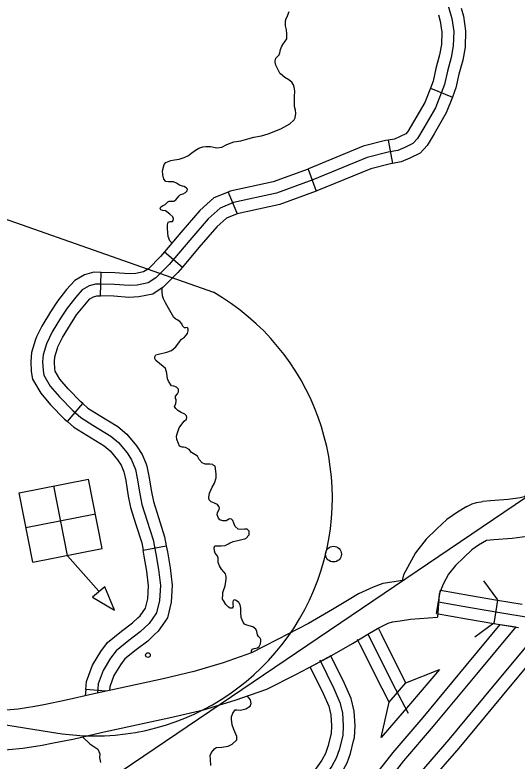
# Model space of a CAD drawing. Extents: x 22866 to 28196, y 1324810 to 1328105.
# Drawn here: x 24981.6 to 25058.2, y 1325901.4 to 1326015.3 of the extents above; entities that cross this region are included whole.
import ezdxf

# ---------------------------------------------------------------- set-up
doc = ezdxf.new("R2010")
doc.units = 0
for name, color, linetype in [('Level 10', 7, 'Continuous'), ('Level 19', 7, 'Continuous'), ('Level 31', 7, 'Continuous'), ('Level 32', 7, 'Continuous'), ('Level 35', 7, 'Continuous'), ('Level 38', 7, 'Continuous'), ('Level 42', 7, 'Continuous'), ('Level 56', 7, 'Continuous'), ('Level 57', 7, 'Continuous'), ('Level 63', 7, 'Continuous'), ('Page Text', 7, 'Continuous')]:
    doc.layers.add(name, color=color, linetype=linetype)

msp = doc.modelspace()

# ---------------------------------------------------------------- linework, layer by layer
at = {"layer": 'Level 10'}
for points in [[(25067.27, 1325950.95), (25064.63, 1325947.89), (25061.52, 1325944.01), (25060.44, 1325942.8), (25059.27, 1325941.73), (25058.67, 1325941.58), (25056.85, 1325941.35), (25054.16, 1325941.13), (25053.01, 1325941.02)], [(25071.91, 1325947.38), (25069.13, 1325944.11), (25066.16, 1325940.19), (25064.71, 1325938.57), (25063.1, 1325937.1), (25062.28, 1325936.47), (25061.29, 1325936.04), (25059.76, 1325935.67), (25057.48, 1325935.38), (25054.69, 1325935.15), (25053.56, 1325935.05)], [(25050.55, 1325940.24), (25051.38, 1325940.65), (25052, 1325940.86), (25053.01, 1325941.02)], [(25050.55, 1325940.24), (25049.11, 1325939.41), (25047.51, 1325938.28), (25045.97, 1325936.83), (25044.34, 1325935.29), (25042.73, 1325933.19), (25040.89, 1325929.81)], [(25053.56, 1325935.05), (25052.35, 1325934.35), (25051.31, 1325933.62), (25050.09, 1325932.47), (25048.81, 1325931.26), (25047.77, 1325929.91), (25046.94, 1325928.38), (25046.31, 1325926.86)], [(25040.89, 1325929.81), (25040.66, 1325928.95)], [(25040.66, 1325928.95), (25039.48, 1325928.76), (25037.73, 1325928.52), (25036.24, 1325927.97), (25034.04, 1325926.93), (25032.59, 1325926.05), (25030.06, 1325924.55), (25026.38, 1325922.42), (25021.68, 1325919.94), (25017.68, 1325917.91), (25013.36, 1325916.42), (25008.72, 1325915.02)], [(25046.31, 1325926.86), (25046.08, 1325923.38)], [(25010.38, 1325909.25), (25015.2, 1325910.71), (25020.02, 1325912.37), (25024.44, 1325914.61), (25029.28, 1325917.17), (25033.09, 1325919.37), (25035.69, 1325920.91), (25036.9, 1325921.64), (25038.56, 1325922.43), (25039.19, 1325922.66), (25040.36, 1325922.82), (25041.96, 1325923.08), (25046.08, 1325923.38)], [(25008.9, 1325915.07), (25004.21, 1325913.95), (24993.44, 1325911.63), (24989.43, 1325910.68), (24986, 1325910.01), (24984.65, 1325909.72), (24982.09, 1325909.35), (24977.82, 1325908.96), (24972.88, 1325908.49), (24967.27, 1325908.06), (24959.51, 1325907.43)], [(24959.99, 1325901.44), (24967.74, 1325902.08), (24973.4, 1325902.51), (24978.38, 1325902.99), (24982.78, 1325903.39), (24985.73, 1325903.81), (24987.22, 1325904.14), (24990.7, 1325904.81), (24994.77, 1325905.78), (25005.54, 1325908.09), (25010.38, 1325909.25)]]:
    msp.add_lwpolyline(points, dxfattribs=at)
at = {"layer": 'Level 19'}
for points in [[(25000.84, 1325857.1), (25010.19, 1325868.05), (25020.99, 1325880.91), (25023.12, 1325883.51), (25028.88, 1325890.32), (25035.05, 1325897.27), (25039.28, 1325902.73), (25043.86, 1325908.03), (25050.44, 1325915.97), (25055.65, 1325922.24), (25058, 1325921.87)], [(25058, 1325921.87), (25052, 1325914.66), (25045.42, 1325906.72), (25040.86, 1325901.44), (25036.62, 1325895.97), (25030.42, 1325888.98), (25024.69, 1325882.21), (25022.56, 1325879.61), (25011.75, 1325866.73), (25002.39, 1325855.78)], [(25063.81, 1325920.79), (25061.57, 1325921.28), (25054.41, 1325912.67), (25047.8, 1325904.7), (25043.28, 1325899.46), (25039.02, 1325893.98), (25032.78, 1325886.94), (25027.09, 1325880.21), (25024.97, 1325877.61), (25014.13, 1325864.72), (25004.76, 1325853.75)], [(25006.31, 1325852.43), (25015.69, 1325863.4), (25026.54, 1325876.31), (25028.66, 1325878.91), (25034.32, 1325885.6), (25040.59, 1325892.67), (25044.86, 1325898.17), (25049.36, 1325903.38), (25055.98, 1325911.37), (25063.81, 1325920.79)]]:
    msp.add_lwpolyline(points, dxfattribs=at)
at = {"layer": 'Level 31'}
for p, q in [((24994.67, 1325972.39), (24994.75, 1325975.99)), ((24989.59, 1325953.23), (24991.94, 1325955.96)), ((24991.94, 1325955.96), (24991.94, 1325955.96)), ((25001.15, 1325933.58), (25004.69, 1325934.26)), ((25045.92, 1325923.94), (25046.55, 1325927.48)), ((25029.79, 1325917.47), (25026.62, 1325915.76)), ((24995.46, 1325912.07), (24992.4, 1325912.32)), ((24996, 1325912.18), (24995.46, 1325912.07))]:
    msp.add_line(p, q, dxfattribs=at)
for points in [[(25047.44, 1326017.57), (25048.27, 1326014.73), (25048.54, 1326012.76), (25048.47, 1326010.58), (25048.16, 1326008.78), (25047.58, 1326006.69), (25047.16, 1326004.68), (25045.74, 1326001.12), (25043.98, 1325998.04), (25043.01, 1325996.41), (25042.32, 1325995.65), (25041.11, 1325995.06), (25040.01, 1325994.61), (25038.52, 1325994.34), (25035.32, 1325993.53)], [(25035.32, 1325993.53), (25027.03, 1325990.1), (25021.5, 1325988.1), (25014.96, 1325986.64), (25012.89, 1325985.81), (25011.09, 1325984.19), (25008.26, 1325980.93), (25005.13, 1325977.19)], [(25005.13, 1325977.19), (25003.09, 1325975.15), (25001.92, 1325974.39), (25000.26, 1325974.04), (24999.01, 1325973.97), (24996.77, 1325974.14), (24994.71, 1325974.19)], [(24994.75, 1325975.99), (24993.63, 1325976.02), (24992.19, 1325975.61), (24990.71, 1325974.76), (24989.47, 1325973.36), (24988.08, 1325971.6), (24987.02, 1325969.97), (24985.68, 1325967.79), (24984.9, 1325966.14)], [(24994.71, 1325974.19), (24993.86, 1325974.21), (24992.9, 1325973.94), (24991.86, 1325973.35), (24990.86, 1325972.21), (24989.54, 1325970.55), (24988.54, 1325969), (24987.26, 1325966.93), (24986.4, 1325965.09), (24985.88, 1325963.43), (24985.81, 1325962.37), (24985.88, 1325961.02), (24985.98, 1325960.3), (24986.99, 1325958.64), (24988.37, 1325957.01), (24990.41, 1325954.9), (24991.65, 1325953.83), (24993.48, 1325952.69), (24996.25, 1325950.99), (24997.39, 1325950.02), (24998.7, 1325948.47), (24999.39, 1325947.38), (24999.98, 1325945.89), (25000.26, 1325944.58), (25000.64, 1325942.19), (25000.98, 1325940.56), (25001.78, 1325938.04), (25002.68, 1325935.17), (25003.09, 1325933.01), (25003.51, 1325930.66), (25003.78, 1325928.2), (25003.65, 1325925.92), (25003.2, 1325924.02), (25002.09, 1325922.39), (25000.71, 1325921.11), (24998.98, 1325919.8), (24997.04, 1325918.25)], [(24988.16, 1325964.61), (24988.85, 1325966.07), (24990.06, 1325968.04), (24991.01, 1325969.5), (24992.24, 1325971.05), (24993.01, 1325971.93), (24993.6, 1325972.26), (24994.1, 1325972.41), (24994.67, 1325972.39)], [(24984.9, 1325966.14), (24984.72, 1325965.75), (24984.1, 1325963.77), (24984.01, 1325962.38), (24984.09, 1325960.85), (24984.25, 1325959.68), (24985.52, 1325957.58), (24987.03, 1325955.8), (24989.17, 1325953.59), (24989.59, 1325953.23)], [(24991.94, 1325955.96), (24991.65, 1325956.21), (24989.7, 1325958.22), (24988.45, 1325959.69), (24987.71, 1325960.91), (24987.67, 1325961.2), (24987.61, 1325962.36), (24987.66, 1325963.1), (24988.08, 1325964.44), (24988.16, 1325964.61)], [(24991.94, 1325955.96), (24992.72, 1325955.28), (24994.43, 1325954.22), (24997.31, 1325952.45), (24998.67, 1325951.3), (25000.16, 1325949.53), (25001.01, 1325948.2), (25001.54, 1325946.85)], [(24989.59, 1325953.23), (24990.58, 1325952.37), (24992.54, 1325951.15), (24995.19, 1325949.53), (24996.11, 1325948.75), (24997.25, 1325947.4), (24997.78, 1325946.56), (24998.19, 1325945.53)], [(25001.54, 1325946.85), (25001.71, 1325946.41), (25002.03, 1325944.9), (25002.41, 1325942.52), (25002.73, 1325941.02), (25003.5, 1325938.58), (25004.43, 1325935.61), (25004.69, 1325934.26)], [(24998.19, 1325945.53), (24998.25, 1325945.37), (24998.49, 1325944.25), (24998.87, 1325941.86), (24999.24, 1325940.11), (25000.06, 1325937.5), (25000.93, 1325934.73), (25001.15, 1325933.58)], [(25004.69, 1325934.26), (25004.86, 1325933.34), (25005.29, 1325930.92), (25005.59, 1325928.25), (25005.43, 1325925.66), (25004.87, 1325923.28), (25003.46, 1325921.21), (25002.81, 1325920.61)], [(25000.36, 1325923.25), (25000.72, 1325923.57), (25001.52, 1325924.76), (25001.86, 1325926.18), (25001.98, 1325928.16), (25001.72, 1325930.4), (25001.32, 1325932.69), (25001.15, 1325933.58)], [(25046.55, 1325927.48), (25051.11, 1325926.67), (25055.25, 1325925.96), (25054.64, 1325922.41)], [(25055.25, 1325925.96), (25059.01, 1325925.36)], [(25046.24, 1325925.71), (25050.8, 1325924.9), (25055.87, 1325924.03), (25059.91, 1325923.39), (25061.02, 1325923.21), (25062.2, 1325922.98), (25064.06, 1325922.57), (25066.74, 1325922.09), (25070.51, 1325921.48), (25072.39, 1325921.2)], [(25045.92, 1325923.94), (25050.49, 1325923.13), (25054.64, 1325922.41)], [(24992.4, 1325912.32), (24992.51, 1325913.57), (24993.45, 1325916.03), (24994.68, 1325918.12), (24995.74, 1325919.52), (24997.87, 1325921.22), (24999.55, 1325922.49), (25000.36, 1325923.25)], [(25054.64, 1325922.41), (25055.58, 1325922.25), (25058.45, 1325921.8)], [(25037.51, 1325920.77), (25037.1, 1325921.59)], [(25002.81, 1325920.61), (25001.87, 1325919.73), (25000.09, 1325918.38), (24998.34, 1325916.99), (24997.68, 1325916.11), (24996.7, 1325914.46), (24996.05, 1325912.76), (24996, 1325912.18)], [(25039.22, 1325913.31), (25035.49, 1325920.78)], [(25041.23, 1325913.34), (25040.83, 1325914.12), (25037.51, 1325920.77)], [(25034.29, 1325919.16), (25033.88, 1325919.98)], [(25038.7, 1325910.41), (25037.62, 1325912.49), (25034.29, 1325919.16)], [(24997.04, 1325918.25), (24996.18, 1325917.11), (24995.07, 1325915.24), (24994.28, 1325913.17), (24994.17, 1325911.79)], [(25033.27, 1325904.5), (25033.4, 1325905.02), (25033.51, 1325906.79), (25033.37, 1325909.03), (25032.9, 1325910.93), (25031.9, 1325913.25), (25029.79, 1325917.47)], [(25026.62, 1325915.76), (25028.63, 1325911.73), (25029.48, 1325909.78), (25029.8, 1325908.48), (25029.9, 1325906.79), (25029.83, 1325905.58), (25029.78, 1325905.4)], [(25041.64, 1325908.67), (25039.22, 1325913.31)], [(24992.4, 1325912.32), (24992.32, 1325911.37)], [(25029.78, 1325905.4), (25029.32, 1325903.62), (25028.96, 1325902.56), (25028.42, 1325901.56), (25026.6, 1325898.96), (25023.65, 1325895.42)], [(25026.42, 1325893.11), (25029.46, 1325896.77), (25031.48, 1325899.67), (25032.27, 1325901.11), (25032.77, 1325902.58), (25033.27, 1325904.5)]]:
    msp.add_lwpolyline(points, dxfattribs=at)
at = {"layer": 'Level 32'}
for p, q in [((25044.99, 1326004.09), (25048.34, 1326002.76)), ((25038.52, 1325996.17), (25039.18, 1325992.63)), ((25026.35, 1325991.77), (25027.58, 1325988.39)), ((25014.14, 1325988.25), (25015.48, 1325984.91)), ((25004.4, 1325979.12), (25007.16, 1325976.81))]:
    msp.add_line(p, q, dxfattribs=at)
for points in [[(25049.68, 1326016.3), (25050.03, 1326015.11), (25050.35, 1326012.85), (25050.27, 1326010.39), (25049.92, 1326008.38), (25049.33, 1326006.26), (25048.89, 1326004.16), (25048.34, 1326002.76)], [(25046.23, 1326015.29), (25046.5, 1326014.35), (25046.74, 1326012.66), (25046.68, 1326010.76), (25046.4, 1326009.18), (25045.83, 1326007.11), (25045.43, 1326005.2), (25044.99, 1326004.09)], [(25044.99, 1326004.09), (25044.12, 1326001.9), (25042.43, 1325998.95), (25041.56, 1325997.49), (25041.22, 1325997.12), (25040.38, 1325996.71), (25039.5, 1325996.35), (25038.52, 1325996.17)], [(25048.34, 1326002.76), (25047.37, 1326000.33), (25045.54, 1325997.13), (25044.47, 1325995.34), (25043.42, 1325994.18), (25041.85, 1325993.42), (25040.52, 1325992.88), (25039.18, 1325992.63)], [(25038.52, 1325996.17), (25038.13, 1325996.1), (25034.75, 1325995.24), (25026.37, 1325991.78), (25026.35, 1325991.77)], [(25026.35, 1325991.77), (25020.99, 1325989.83), (25014.43, 1325988.37), (25014.14, 1325988.25)], [(25039.18, 1325992.63), (25038.91, 1325992.58), (25035.89, 1325991.81), (25027.68, 1325988.42), (25027.58, 1325988.39)], [(25027.58, 1325988.39), (25022, 1325986.36), (25015.5, 1325984.92), (25015.48, 1325984.91)], [(25014.14, 1325988.25), (25011.92, 1325987.36), (25009.81, 1325985.45), (25006.89, 1325982.1), (25004.4, 1325979.12)], [(25015.48, 1325984.91), (25013.86, 1325984.26), (25012.38, 1325982.92), (25009.63, 1325979.77), (25007.16, 1325976.81)], [(25004.4, 1325979.12), (25003.8, 1325978.4), (25001.95, 1325976.55), (25001.22, 1325976.08), (25000.02, 1325975.83), (24999.03, 1325975.78), (24996.86, 1325975.94), (24994.75, 1325975.99)], [(25007.16, 1325976.81), (25006.46, 1325975.97), (25004.23, 1325973.74), (25002.61, 1325972.69), (25000.49, 1325972.25), (24998.99, 1325972.17), (24996.68, 1325972.35), (24994.67, 1325972.39)]]:
    msp.add_lwpolyline(points, dxfattribs=at)
at = {"layer": 'Level 35'}
for points in [[(25024.12, 1326004.64), (25023.85, 1326005.04), (25023.43, 1326005.33), (25023.4, 1326005.38), (25022.76, 1326005.75), (25022.1, 1326006.31), (25022.08, 1326006.31), (25021.6, 1326007.2), (25021.38, 1326007.6), (25021.29, 1326008.06), (25021.28, 1326008.29), (25021.41, 1326008.7), (25021.92, 1326009.2), (25022.03, 1326009.51), (25022.1, 1326010.01), (25022.3, 1326010.5), (25022.57, 1326010.94), (25022.72, 1326011.14), (25023.06, 1326011.62), (25023.06, 1326011.93), (25023.06, 1326012.41), (25023.01, 1326012.99), (25022.89, 1326013.61), (25022.89, 1326014.23), (25022.94, 1326014.6), (25023.18, 1326015.14), (25023.43, 1326015.82)], [(25012.39, 1325995.01), (25013.18, 1325995.12), (25013.94, 1325995.52), (25014.98, 1325995.94), (25016.04, 1325996.08), (25017.12, 1325996.38), (25018.05, 1325996.63), (25019.21, 1325996.83), (25020.25, 1325997.14), (25022.14, 1325997.9), (25023.55, 1325998.65), (25024.22, 1325999.27), (25024.37, 1325999.57), (25024.46, 1326000.24), (25024.41, 1326000.75), (25024.26, 1326001.32), (25024.24, 1326002.15), (25024.27, 1326002.86), (25024.31, 1326003.63), (25024.2, 1326004.25), (25024.12, 1326004.64)], [(25004.87, 1325983.26), (25004.98, 1325983.64), (25005.3, 1325983.75), (25005.64, 1325983.77), (25005.74, 1325983.91), (25005.77, 1325984.16), (25005.67, 1325984.48), (25005.23, 1325984.88), (25004.75, 1325985.25), (25004.56, 1325985.39), (25004.12, 1325985.46), (25003.87, 1325985.52), (25003.77, 1325985.73), (25003.87, 1325985.98), (25004.09, 1325986.15), (25004.51, 1325986.35), (25004.73, 1325986.56), (25004.9, 1325986.75), (25005.12, 1325986.86), (25005.45, 1325986.85), (25005.86, 1325986.86), (25006.16, 1325987.07), (25006.41, 1325987.37), (25006.65, 1325987.67), (25006.88, 1325987.86), (25007.25, 1325987.99), (25007.62, 1325988.16), (25007.86, 1325988.46), (25007.93, 1325988.67), (25007.79, 1325988.85), (25007.39, 1325989.12), (25007.14, 1325989.16), (25006.72, 1325989.32), (25006.26, 1325989.61), (25005.77, 1325989.79), (25005.35, 1325989.81), (25005.01, 1325989.79), (25004.63, 1325989.86), (25004.31, 1325990.2), (25004.16, 1325990.89), (25004.11, 1325991.49), (25004.38, 1325992.47), (25004.64, 1325992.77), (25005.39, 1325993.06), (25005.96, 1325993.19), (25006.65, 1325993.28), (25007.41, 1325993.53), (25008.08, 1325993.85), (25008.6, 1325994.26), (25009.12, 1325994.64), (25009.64, 1325994.93), (25010.25, 1325995.18), (25010.72, 1325995.23), (25011.41, 1325995.22), (25012.39, 1325995.01)], [(25005.53, 1325980.48), (25005.23, 1325980.83), (25004.95, 1325981.45), (25004.9, 1325982.01), (25004.85, 1325982.7), (25004.85, 1325983.14), (25004.87, 1325983.26)], [(25005.92, 1325955.52), (25006.14, 1325956), (25006.18, 1325956.32), (25006.18, 1325956.6), (25006.11, 1325956.75), (25006.09, 1325957.09), (25006.38, 1325957.43), (25006.55, 1325957.78), (25006.53, 1325958.17), (25006.26, 1325958.47), (25005.82, 1325958.62), (25005.49, 1325958.69), (25005, 1325959.37), (25004.88, 1325959.72), (25004.78, 1325960.6), (25004.56, 1325961.3), (25004.19, 1325961.62), (25003.63, 1325962.1), (25003.11, 1325962.52), (25002.93, 1325962.87), (25002.93, 1325963.09), (25003.08, 1325963.41), (25003.5, 1325963.53), (25004.78, 1325963.82), (25005.5, 1325964.05), (25006.13, 1325964.63), (25006.68, 1325965.4), (25007.02, 1325965.79), (25007.44, 1325966.09), (25007.71, 1325966.41), (25007.94, 1325966.68), (25008.01, 1325967.05), (25008.03, 1325967.34), (25007.99, 1325967.47), (25007.88, 1325967.57), (25007.66, 1325967.54), (25007.44, 1325967.51), (25007.17, 1325967.81), (25007.09, 1325968.11), (25006.75, 1325968.52), (25006.33, 1325968.74), (25006.16, 1325968.84), (25005.84, 1325969.12), (25005.84, 1325969.12), (25005.23, 1325970.17), (25004.59, 1325971.35), (25004.24, 1325971.95), (25004.09, 1325972.41), (25004.07, 1325973.05), (25004.06, 1325973.56)], [(25006.72, 1325949.47), (25006.53, 1325949.85), (25006.31, 1325950.46), (25006.24, 1325950.97), (25006.34, 1325951.36), (25006.65, 1325952.25), (25007.2, 1325953.03), (25007.39, 1325953.28), (25007.76, 1325953.61), (25007.83, 1325953.83), (25007.76, 1325954.1), (25007.51, 1325954.34), (25006.98, 1325954.63), (25006.43, 1325954.9), (25006.13, 1325955.22), (25005.92, 1325955.52)], [(25012.04, 1325940.75), (25011.53, 1325940.95), (25011.24, 1325941.27), (25011.18, 1325941.64), (25011.26, 1325942.3), (25011.68, 1325943.19), (25012.05, 1325943.8), (25012.32, 1325944.64), (25012.32, 1325945.23), (25012.14, 1325946.44), (25011.85, 1325946.59), (25011.77, 1325946.69), (25011.33, 1325946.73), (25010.6, 1325946.73), (25010.18, 1325946.9), (25009.68, 1325947.42), (25009.43, 1325947.96), (25009.04, 1325948.18), (25008.52, 1325948.51), (25008.16, 1325948.94), (25007.62, 1325949.26), (25007.29, 1325949.31), (25007.1, 1325949.32), (25006.72, 1325949.47)], [(25012, 1325933.95), (25012.1, 1325934.24), (25012.47, 1325934.25), (25013.06, 1325934.25), (25013.65, 1325934.29), (25014.19, 1325934.54), (25014.34, 1325934.66), (25014.9, 1325934.94), (25015.81, 1325935.13), (25016.83, 1325935.4), (25017.32, 1325935.94), (25017.34, 1325936.51), (25017.05, 1325936.78), (25016.61, 1325936.81), (25016.18, 1325936.75), (25015.65, 1325936.8), (25015.2, 1325937.2), (25014.98, 1325937.72), (25014.86, 1325938.11), (25014.64, 1325938.35), (25014.32, 1325938.36), (25013.84, 1325938.09), (25013.3, 1325938.09), (25012.88, 1325938.21), (25012.64, 1325938.48), (25012.47, 1325938.97), (25012.51, 1325939.36), (25012.76, 1325939.81), (25012.79, 1325940.08), (25012.69, 1325940.27), (25012.49, 1325940.57), (25012.15, 1325940.72), (25012.04, 1325940.75)], [(25018.62, 1325920.66), (25018.52, 1325921.18), (25018.35, 1325921.54), (25017.89, 1325921.91), (25016.97, 1325922.13), (25016.63, 1325922.31), (25016.41, 1325922.62), (25016.13, 1325923.32), (25016.08, 1325924.07), (25016.08, 1325924.55), (25016.06, 1325924.76), (25015.96, 1325925.25), (25015.76, 1325925.62), (25015.37, 1325925.9), (25015.12, 1325925.99), (25014.91, 1325925.92), (25014.85, 1325925.73), (25014.86, 1325925.3), (25014.91, 1325925.01), (25014.75, 1325924.72), (25014.41, 1325924.74), (25014.17, 1325924.87), (25013.77, 1325925.31), (25013.4, 1325925.9), (25013.28, 1325926.14), (25013.31, 1325926.87), (25013.33, 1325927.12), (25013.35, 1325927.31), (25013.68, 1325928.13), (25013.79, 1325928.79), (25013.82, 1325929.16), (25013.84, 1325929.56), (25013.72, 1325929.97), (25013.48, 1325930.29), (25013.1, 1325930.71), (25012.79, 1325931.18), (25012.62, 1325931.7), (25012.61, 1325932.45), (25012.42, 1325932.83), (25012.15, 1325933.14), (25012.03, 1325933.49), (25012, 1325933.95)], [(25017.7, 1325917.92), (25017.7, 1325918.24), (25017.8, 1325918.47), (25018.12, 1325918.58), (25018.58, 1325918.68), (25018.84, 1325918.9), (25019.06, 1325919.29), (25019.11, 1325919.73), (25019.1, 1325919.98), (25019.01, 1325920.18), (25018.78, 1325920.44), (25018.62, 1325920.66)], [(25015.19, 1325909.21), (25015.43, 1325909.21), (25016.02, 1325909.16), (25016.81, 1325909.36), (25017.46, 1325909.78), (25017.65, 1325910.18), (25017.53, 1325910.77), (25017.04, 1325911.35)], [(25011.49, 1325900.75), (25011.42, 1325901.62), (25011.39, 1325902.26), (25011.59, 1325902.7), (25012.06, 1325903.28), (25012.3, 1325903.48), (25013.14, 1325903.54), (25014.15, 1325903.68), (25014.72, 1325903.98), (25015.46, 1325904.66), (25015.43, 1325905.13), (25014.99, 1325906.21), (25014.72, 1325906.95), (25014.65, 1325907.79), (25014.65, 1325908.16), (25014.82, 1325908.73), (25015.19, 1325909.21)], [(24991.9, 1325905.1), (24993.01, 1325904.04), (24994.23, 1325903.23), (24994.53, 1325902.49), (24994.5, 1325901.95), (24994.63, 1325901.18)]]:
    msp.add_lwpolyline(points, dxfattribs=at)
at = {"layer": 'Level 38'}
for points in [[(25053.08, 1325928.91), (25055.21, 1325926.01)], [(25054.67, 1325922.45), (25051.78, 1325920.31)]]:
    msp.add_lwpolyline(points, dxfattribs=at)
at = {"layer": 'Level 42'}
for p, q in [((25041.24, 1325913.35), (25046.4, 1325915.37)), ((25046.4, 1325915.37), (25041.93, 1325910.19)), ((25038.7, 1325910.41), (25041.24, 1325913.35)), ((25037.46, 1325905), (25038.7, 1325910.41)), ((25041.93, 1325910.19), (25037.46, 1325905))]:
    msp.add_line(p, q, dxfattribs=at)
at = {"layer": 'Level 56'}
msp.add_lwpolyline([(25028.09, 1325916.85), (25030.27, 1325912.49), (25031.19, 1325910.36), (25031.58, 1325908.76), (25031.7, 1325906.79), (25031.62, 1325905.3), (25031.05, 1325903.1), (25030.61, 1325901.83), (25029.95, 1325900.62), (25028.03, 1325897.87), (25019.28, 1325887.36)], dxfattribs=at)
msp.add_circle((25030.2, 1325932.99), 1.2, dxfattribs=at)
at = {"layer": 'Level 57'}
for p, q in [((24982.23, 1325942.36), (24992.83, 1325944.44)), ((24994.92, 1325933.85), (24992.83, 1325944.44)), ((24989.62, 1325932.8), (24987.53, 1325943.4)), ((24984.32, 1325931.76), (24982.23, 1325942.36)), ((24983.28, 1325937.06), (24993.87, 1325939.15)), ((24984.32, 1325931.76), (24994.92, 1325933.85)), ((24994.41, 1325927.34), (24989.63, 1325932.73))]:
    msp.add_line(p, q, dxfattribs=at)
msp.add_lwpolyline([(24995.3, 1325928.02), (24993.44, 1325926.42), (24996.76, 1325924.43)], close=True, dxfattribs=at)
msp.add_circle((25001.89, 1325917.57), 0.36, dxfattribs=at)
at = {"layer": 'Level 63'}
for p, q in [((24967.52, 1325988.55), (25011.88, 1325972.97)), ((24908.35, 1325918.02), (24987.19, 1325905.84))]:
    msp.add_line(p, q, dxfattribs=at)
msp.add_arc((24993.74, 1325941.53), 36.29, 259.5964, 60.0163, dxfattribs=at)
at = {"layer": 'Page Text'}
msp.add_lwpolyline([(25237.8, 1326062.38), (24752.99, 1325734.09)], dxfattribs=at)

doc.saveas('drawing.dxf')
